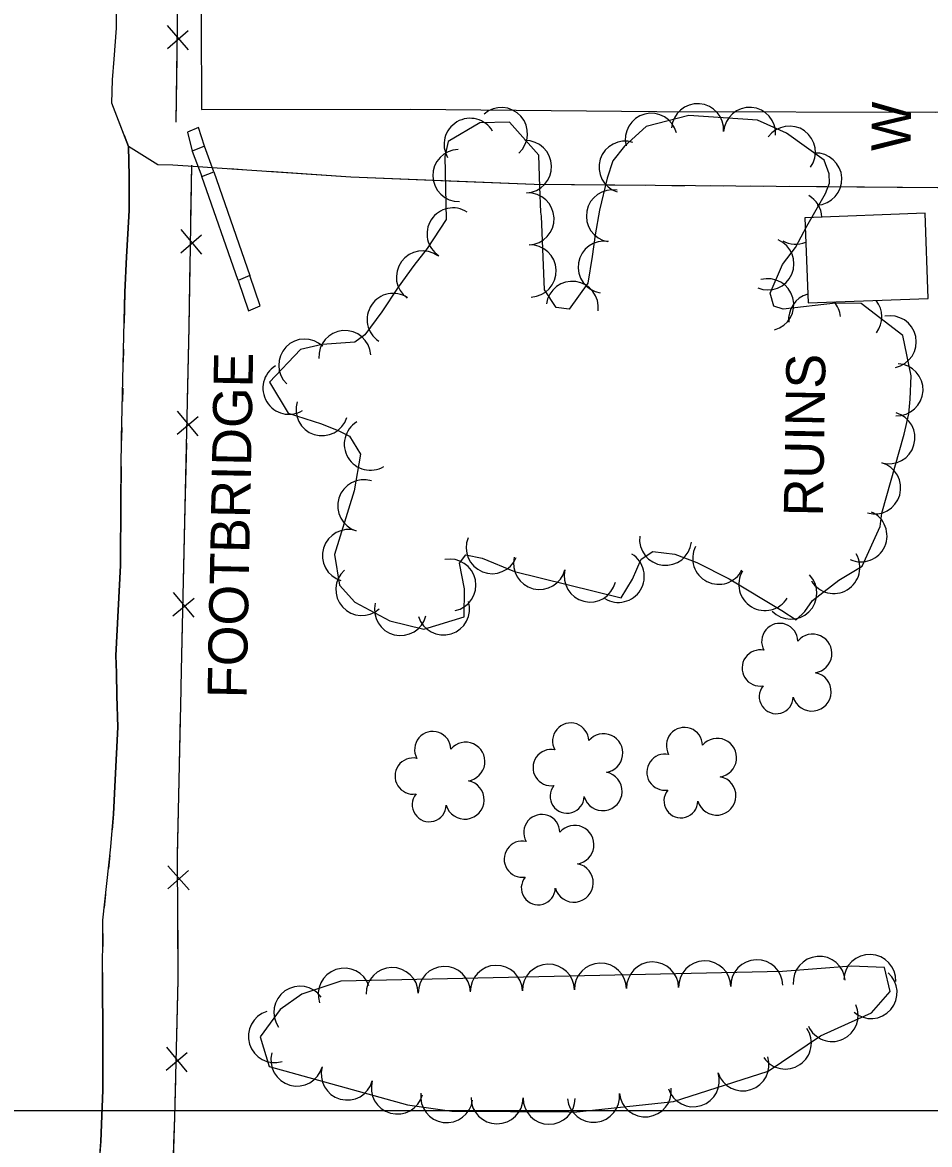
# Model space of a CAD drawing. Extents: x 591954 to 597000, y 198576 to 213500.
# Drawn here: x 594316.3 to 594455.6, y 209494.8 to 209666.9 of the extents above; entities that cross this region are included whole.
import ezdxf

# ---------------------------------------------------------------- set-up
doc = ezdxf.new("R2010")
doc.units = 0
for name, color, linetype in [('Level 10', 7, 'Continuous'), ('Level 12', 7, 'Continuous'), ('Level 15', 7, 'Continuous'), ('Level 17', 7, 'Continuous'), ('Level 18', 7, 'Continuous'), ('Level 19', 7, 'Continuous')]:
    doc.layers.add(name, color=color, linetype=linetype)

msp = doc.modelspace()

# ---------------------------------------------------------------- linework, layer by layer
at = {"layer": 'Level 10'}
msp.add_line((593000, 209500), (595000, 209500), dxfattribs=at)
msp.add_line((593000, 209500), (595000, 209500), dxfattribs=at)
at = {"layer": 'Level 12'}
msp.add_lwpolyline([(594454.86, 209637.7), (594436.39, 209636.98), (594436.89, 209623.9), (594455.36, 209624.61), (594454.86, 209637.7)], dxfattribs=at)
at = {"layer": 'Level 15'}
for p, q in [((594338.53, 209662.95), (594341.73, 209665.7)), ((594341.76, 209662.73), (594338.57, 209666.49)), ((594340.57, 209631.61), (594343.79, 209634.36)), ((594343.81, 209631.4), (594340.63, 209635.16)), ((594343.25, 209603.53), (594340.1, 209607.32)), ((594340.02, 209603.77), (594343.25, 209606.49)), ((594342.63, 209575.68), (594339.47, 209579.46)), ((594339.39, 209575.92), (594342.63, 209578.64)), ((594341.86, 209533.86), (594338.6, 209537.56)), ((594338.62, 209534.01), (594341.77, 209536.82)), ((594338.35, 209506.2), (594341.58, 209508.92)), ((594341.58, 209505.95), (594338.43, 209509.75))]:
    msp.add_line(p, q, dxfattribs=at)
for points in [[(594339.87, 209651.64), (594341.13, 209741.72)], [(594339.87, 209651.64), (594340.01, 209661.59)], [(594343.78, 209653.58), (594375.88, 209653.63), (594413.7, 209653.28), (594456.42, 209653.16), (594501.42, 209653.42)], [(594343.8, 209643.31), (594345.65, 209644.03), (594344.25, 209647.95), (594342.32, 209647.21), (594343.8, 209643.31)], [(594340.64, 209564.6), (594340.65, 209564.89), (594340.7, 209567.51), (594341.89, 209620.17), (594342.28, 209645.02)], [(594342.15, 209636.84), (594342.28, 209645.02)], [(594341.89, 209620.31), (594342.05, 209630.26)], [(594351.18, 209628.13), (594349.4, 209627.35)], [(594349.4, 209627.35), (594350.96, 209622.71), (594352.77, 209623.47), (594351.18, 209628.13)], [(594341.64, 209608.99), (594341.89, 209620.17), (594341.89, 209620.31)], [(594341.27, 209592.45), (594341.49, 209602.41)], [(594341.01, 209581.14), (594341.27, 209592.45)], [(594340.64, 209564.6), (594340.65, 209564.89), (594340.7, 209567.51), (594340.86, 209574.55)], [(594336.96, 209327.78), (594336.96, 209340.99), (594337.63, 209398.96), (594338.69, 209428.24), (594339.51, 209452.23), (594338.81, 209471.16), (594339.67, 209498.97), (594340.18, 209520.08), (594340.09, 209539.05), (594340.64, 209564.6)], [(594340.34, 209550.59), (594340.55, 209560.54)], [(594340.1, 209539.27), (594340.34, 209550.59)], [(594340.17, 209522.73), (594340.12, 209532.69)], [(594339.97, 209511.41), (594340.18, 209520.08), (594340.17, 209522.73)], [(594339.54, 209494.88), (594339.67, 209498.97), (594339.81, 209504.83)], [(594339.2, 209483.56), (594339.54, 209494.88)]]:
    msp.add_lwpolyline(points, dxfattribs=at)
at = {"layer": 'Level 17'}
for points in [[(594345.26, 209738.83), (594343.69, 209680.84), (594343.78, 209653.58)], [(594344.25, 209647.95), (594343.31, 209650.83), (594341.64, 209650.11), (594342.32, 209647.21)], [(594349.4, 209627.35), (594343.8, 209643.31)], [(594345.65, 209644.03), (594351.18, 209628.13)]]:
    msp.add_lwpolyline(points, dxfattribs=at)
at = {"layer": 'Level 18'}
for points in [[(594431.09, 209625.41), (594432.97, 209629.79), (594434.99, 209632.39), (594436.72, 209635.69), (594439.58, 209640.68), (594440.2, 209642.3), (594440.14, 209643.7), (594439.38, 209645.81), (594433.58, 209649.96), (594429.14, 209651.93), (594418.61, 209652.68), (594412.02, 209650.96), (594408.71, 209647.95), (594406.91, 209645.72), (594406.06, 209643.07), (594404.89, 209638.15), (594404.19, 209634.34), (594403.75, 209631.01), (594403.1, 209626.96), (594400.22, 209622.95), (594398.2, 209623.22), (594396.44, 209625.94), (594395.98, 209637.21), (594395.86, 209637.81), (594395.71, 209641.72), (594395.57, 209646.57), (594391.08, 209651.62), (594386.51, 209651.54), (594381.66, 209648.69), (594381.11, 209646.38), (594381.35, 209636.73), (594378.44, 209632.25), (594376.38, 209629.63), (594373.97, 209626.34), (594371.45, 209622.53), (594368.87, 209618.99), (594367.33, 209617.89), (594362.31, 209617.51), (594358.99, 209616.74), (594354.19, 209611.75), (594357.09, 209606.99), (594362.2, 209605.37), (594364.87, 209604.29), (594366.5, 209603.48), (594368.17, 209600.71), (594367.19, 209595.07), (594364.21, 209585.31), (594364.95, 209580.63), (594367.32, 209577.99), (594372.68, 209575.13), (594377.88, 209573.84), (594384.09, 209575.73), (594384.16, 209580.07), (594383.36, 209584), (594384.37, 209585.26), (594386.87, 209584.73), (594391.82, 209582.73), (594408.21, 209578.68), (594409.94, 209581.52), (594411.28, 209584.61), (594413.04, 209585.77), (594416.42, 209585.38), (594419.8, 209584.1), (594424.77, 209581.58), (594432.85, 209576.7)], [(594432.85, 209576.7), (594435.07, 209575.3), (594436.38, 209576.57), (594437.58, 209578.24), (594441.63, 209581.36), (594445.23, 209583.54), (594447.95, 209589.6), (594448.2, 209591.68), (594451.65, 209603.75), (594452.36, 209606.87), (594452.6, 209609.17), (594452.75, 209612.7), (594451.45, 209618.89), (594445.05, 209623.8), (594441.12, 209623.87), (594433.1, 209622.94), (594431.63, 209623.43), (594431.09, 209625.41)], [(594432.98, 209521.32), (594365.15, 209519.86), (594359.17, 209517.84), (594355.83, 209515.49), (594352.79, 209511.29), (594354.17, 209506.78), (594375.41, 209500.86), (594382.2, 209499.93), (594400.19, 209499.79)], [(594400.19, 209499.79), (594400.95, 209499.78), (594416.23, 209501.4), (594430.77, 209506.06), (594438.8, 209511.48), (594443.1, 209513.41), (594446.66, 209515.02), (594449.48, 209518.27), (594448.61, 209521.97), (594443.54, 209522.15), (594432.98, 209521.32)]]:
    msp.add_lwpolyline(points, dxfattribs=at)
for centre, radius, start, end in [((594432.55, 209571.97), 2.78, 1.3946, 209.1675), ((594437.59, 209570.12), 2.97, 278.4237, 139.6575), ((594429.55, 209567.9), 2.78, 78.0716, 279.0826), ((594437.48, 209564.26), 2.97, 196.0745, 79.0477), ((594432.01, 209563.5), 2.61, 140.7797, 358.7123), ((594400.45, 209556.69), 2.78, 1.3946, 209.1675), ((594417.92, 209556), 2.78, 1.3946, 209.1675), ((594379.27, 209555.39), 2.78, 1.3946, 209.1675), ((594405.49, 209554.84), 2.97, 278.4237, 139.6575), ((594422.96, 209554.14), 2.97, 278.4237, 139.6575), ((594384.31, 209553.54), 2.97, 278.4237, 139.6575), ((594397.45, 209552.62), 2.78, 78.0716, 279.0826), ((594376.26, 209551.32), 2.78, 78.0716, 279.0826), ((594414.92, 209551.92), 2.78, 78.0716, 279.0826), ((594405.38, 209548.98), 2.97, 196.0745, 79.0477), ((594384.2, 209547.68), 2.97, 196.0745, 79.0477), ((594399.91, 209548.22), 2.61, 140.7797, 358.7123), ((594422.85, 209548.29), 2.97, 196.0745, 79.0477), ((594378.73, 209546.92), 2.61, 140.7797, 358.7123), ((594417.38, 209547.52), 2.61, 140.7797, 358.7123), ((594396.02, 209542.65), 2.78, 1.3946, 209.1675), ((594401.06, 209540.79), 2.97, 278.4237, 139.6575), ((594393.02, 209538.57), 2.78, 78.0716, 279.0826), ((594400.95, 209534.94), 2.97, 196.0745, 79.0477), ((594395.48, 209534.17), 2.61, 140.7797, 358.7123)]:
    msp.add_arc(centre, radius, start, end, dxfattribs=at)
for centre, major_axis, ratio, start_param, end_param in [((594389.82, 209649.89), (2.66, -2.99), 0.999995, 0, 3.141325), ((594412.83, 209649.01), (3.95, -0.62), 0.999939, 0.411865, 3.55319), ((594419.94, 209650.49), (2.27, -3.29), 0.999894, 0.897237, 4.038562), ((594427.92, 209649.92), (2.27, -3.29), 0.999894, 0.897237, 4.038562), ((594385.01, 209648.23), (4, 0.18), 0.999935, 0.48486, 3.626186), ((594434.04, 209647.05), (3.99, 0.2), 0.999977, 5.611308, 8.752634), ((594393.53, 209644.81), (-1.83, -3.56), 0.999991, 0.503881, 3.645206), ((594408.79, 209644.74), (-3.14, 2.47), 0.999817, 5.069469, 8.210794), ((594383.28, 209643.47), (3.86, 1.04), 0.999872, 1.331723, 4.473048), ((594438.08, 209642.91), (-3.96, -0.59), 0.999354, 1.471722, 4.613048), ((594406.86, 209637.26), (2.29, 3.28), 0.999981, 0.428359, 3.569684), ((594393.9, 209636.81), (-2.23, -3.32), 0.99999, 0.631294, 3.772619), ((594435.01, 209636.91), (-3.96, -0.57), 0.999912, 3.043116, 4.048899), ((594382.39, 209634.49), (3.85, 1.07), 0.999936, 0.723686, 3.865011), ((594394.22, 209628.81), (-2.23, -3.32), 0.99999, 0.631294, 3.772619), ((594405.61, 209629.41), (-3.57, 1.8), 0.999839, 5.020915, 8.162241), ((594430.74, 209629.91), (2.94, -2.71), 0.999753, 5.052104, 8.19343), ((594435.01, 209636.91), (-3.96, -0.57), 0.999912, 0.907573, 1.819359), ((594377.69, 209627.88), (1.41, 3.75), 0.999958, 6.010837, 9.152163), ((594400.69, 209623.23), (3.72, 1.47), 0.99995, 5.772272, 8.913597), ((594430.71, 209623.64), (3.96, -0.53), 0.999315, 5.111699, 8.253024), ((594373.2, 209621.38), (1.31, 3.78), 0.999961, 6.032019, 9.173345), ((594437.91, 209621.39), (3.99, -0.31), 0.999916, 1.917557, 3.333433), ((594437.91, 209621.39), (3.99, -0.31), 0.999916, 0.192108, 0.805967), ((594444.24, 209621.78), (3, -2.65), 0.999839, 0.069192, 1.406595), ((594449.51, 209617.94), (3.1, -2.53), 0.999844, 5.605073, 8.746398), ((594359.62, 209614.37), (3.99, 0.24), 0.999918, 0.74516, 3.886485), ((594365.78, 209615.67), (3.27, -2.3), 0.999922, 0.688437, 3.829763), ((594357.2, 209610.83), (-3.84, -1.13), 0.999984, 4.972561, 8.113886), ((594450.56, 209610.59), (3.82, -1.19), 0.999162, 4.970214, 8.111539), ((594362.27, 209607.54), (-3.99, 0.28), 0.999968, 6.046761, 9.188086), ((594449.32, 209603.22), (3.11, -2.51), 0.99985, 5.114007, 8.255332), ((594369.69, 209602.24), (3.32, 2.23), 0.999521, 1.525043, 4.666368), ((594447.12, 209595.53), (3.11, -2.51), 0.99985, 5.114007, 8.255332), ((594368.68, 209592.79), (1.17, 3.83), 0.999978, 0, 3.141325), ((594445.02, 209588.18), (2.35, -3.24), 0.999962, 5.234769, 8.376094), ((594366.34, 209585.14), (1.17, 3.83), 0.999978, 0, 3.141325), ((594388.4, 209586.37), (-2.01, -3.46), 0.998698, 4.853834, 7.995159), ((594415.02, 209587.65), (-0.94, -3.89), 0.997272, 4.832596, 7.973921), ((594423.18, 209584.74), (-2.97, 2.68), 0.999977, 0.267185, 3.40851), ((594381.91, 209580.62), (4, -0.02), 0.999948, 4.917409, 8.058734), ((594395.67, 209583.94), (-2.57, -3.06), 0.999829, 5.168672, 8.309998), ((594407.76, 209581.96), (2.86, -2.79), 0.999314, 4.938845, 8.08017), ((594440.85, 209583.33), (-2.48, -3.14), 0.999977, 5.92426, 9.065586), ((594368.38, 209579.94), (1.23, 3.8), 0.999979, 1.045437, 4.186762), ((594403.44, 209582.01), (-2.57, -3.06), 0.999829, 5.168672, 8.309998), ((594430.27, 209580.71), (-3.92, 0.8), 0.99998, 5.940973, 9.082298), ((594434.25, 209579.4), (-2.88, 2.78), 0.997091, 1.539529, 4.680854), ((594374.33, 209576.88), (-3.13, 2.49), 0.99996, 0.430689, 3.572014), ((594380.93, 209576.96), (-3, -2.65), 0.999938, 5.855552, 8.996878), ((594446.37, 209519.96), (3.99, -0.29), 0.998659, 0.038211, 3.179536), ((594365.69, 209517.84), (3.98, 0.45), 0.999972, 0.215056, 3.356381), ((594389.04, 209518.28), (2.43, -3.18), 0.999827, 0.939646, 4.080972), ((594397.04, 209518.45), (2.43, -3.18), 0.999827, 0.939646, 4.080972), ((594405.03, 209518.62), (2.43, -3.18), 0.999827, 0.939646, 4.080972), ((594413.03, 209518.8), (2.43, -3.18), 0.999827, 0.939646, 4.080972), ((594421.03, 209518.97), (2.43, -3.18), 0.999827, 0.939646, 4.080972), ((594429.02, 209519.14), (2.43, -3.18), 0.999827, 0.939646, 4.080972), ((594438.62, 209519.67), (3.9, 0.88), 0.998594, 6.140422, 9.281747), ((594373.05, 209517.94), (2.43, -3.18), 0.999827, 0.939646, 4.080972), ((594381.05, 209518.11), (2.43, -3.18), 0.999827, 0.939646, 4.080972), ((594446.57, 209518.11), (-3.99, -0.3), 0.998431, 0.782909, 3.924234), ((594358.88, 209515.08), (3.99, -0.2), 0.999992, 0.663281, 3.804606), ((594440.59, 209514.58), (-3.82, 1.18), 0.997729, 0.722909, 3.864235), ((594354.96, 209511.37), (-3.3, 2.26), 0.999855, 5.611107, 8.752432), ((594433.41, 209510.37), (-3.8, -1.25), 0.998789, 0.27631, 3.417636), ((594358.43, 209507.76), (-3.11, 2.52), 0.99989, 0.40872, 3.550046), ((594426.9, 209507.01), (-3.72, -1.46), 0.99865, 6.220253, 9.361578), ((594366.14, 209505.62), (-3.11, 2.52), 0.99989, 0.40872, 3.550046), ((594419.28, 209504.57), (-3.72, -1.46), 0.99865, 6.220253, 9.361578), ((594373.84, 209503.47), (-3.11, 2.52), 0.99989, 0.40872, 3.550046), ((594411.91, 209503.04), (-4, -0.17), 0.998613, 0.062006, 3.203331), ((594381.43, 209502.15), (-3.37, 2.16), 0.999904, 0.4355, 3.576825), ((594389.15, 209501.97), (-3.84, 1.12), 0.999931, 0.275978, 3.417303), ((594397.15, 209501.9), (-3.84, 1.12), 0.999931, 0.275978, 3.417303), ((594403.95, 209502.2), (-4, -0.17), 0.998613, 0.062006, 3.203331)]:
    msp.add_ellipse(centre, major_axis=major_axis, ratio=ratio, start_param=start_param, end_param=end_param, dxfattribs=at)
at = {"layer": 'Level 19'}
for points in [[(594331.9, 209649.66), (594329.98, 209654.56), (594330.08, 209658.12), (594330.37, 209661.3), (594330.74, 209666.04), (594330.79, 209673.03), (594330.98, 209678.27)], [(594330.62, 209569.83), (594331.32, 209583.61), (594331.36, 209593.76), (594331.5, 209603.21), (594331.99, 209625.57), (594332.27, 209630.99), (594332.48, 209634.49), (594332.64, 209638.09), (594332.68, 209643.38), (594332.58, 209647.91), (594329.98, 209654.56), (594330.08, 209658.12), (594330.37, 209661.3), (594330.74, 209666.04), (594330.79, 209673.03)], [(594331.9, 209649.66), (594332.58, 209647.91), (594332.68, 209643.38), (594332.64, 209638.09), (594332.48, 209634.49), (594332.27, 209630.99), (594331.99, 209625.57), (594331.89, 209620.81)], [(594343.24, 209644.79), (594339.35, 209645.05), (594337.08, 209645.12), (594332.58, 209647.91)], [(594343.24, 209644.79), (594339.35, 209645.05), (594337.08, 209645.12), (594332.58, 209647.91)], [(594345.43, 209644.64), (594343.24, 209644.79)], [(594345.43, 209644.64), (594343.24, 209644.79)], [(594462.99, 209641.51), (594394.86, 209642.08), (594366.68, 209643.21), (594345.43, 209644.64)], [(594350.05, 209644.33), (594348.05, 209644.46)], [(594383, 209642.56), (594366.68, 209643.21), (594354.04, 209644.06)], [(594411.99, 209641.94), (594394.86, 209642.08), (594383, 209642.56)], [(594417.99, 209641.89), (594415.99, 209641.9)], [(594423.99, 209641.84), (594421.99, 209641.85)], [(594429.99, 209641.79), (594427.99, 209641.8)], [(594462.99, 209641.51), (594433.99, 209641.75)], [(594331.8, 209616.81), (594331.76, 209614.81)], [(594331.67, 209610.81), (594331.62, 209608.81)], [(594331.54, 209604.82), (594331.5, 209603.21), (594331.49, 209602.82)], [(594331.44, 209598.82), (594331.36, 209593.76), (594331.32, 209583.61), (594330.62, 209569.83)], [(594323.74, 209332.41), (594324.88, 209362.75), (594326.52, 209378.44), (594326.3, 209389.77), (594325.63, 209404.11), (594326.41, 209420.04), (594327.26, 209433.96), (594327.75, 209447.62), (594327.76, 209456.57), (594327.12, 209468.67), (594327.05, 209477.33), (594328.29, 209495.25), (594328.63, 209503.14), (594328.63, 209512.28), (594328.58, 209519.07), (594328.61, 209529.19), (594329.84, 209540.46), (594330.26, 209545.5), (594330.53, 209550.76), (594330.91, 209558.84), (594330.78, 209563.61), (594330.72, 209567.17), (594330.62, 209569.83)], [(594330.62, 209569.83), (594330.72, 209567.17), (594330.78, 209563.61), (594330.91, 209558.84), (594330.53, 209550.76), (594330.26, 209545.5), (594330.06, 209543.09)], [(594329.7, 209539.11), (594329.48, 209537.12)], [(594329.04, 209533.14), (594328.83, 209531.16)], [(594328.6, 209527.17), (594328.6, 209525.17)], [(594328.58, 209521.17), (594328.58, 209519.07), (594328.63, 209512.28), (594328.63, 209503.14), (594328.29, 209495.25), (594328.07, 209492.18)]]:
    msp.add_lwpolyline(points, dxfattribs=at)

# ---------------------------------------------------------------- texts
at = {"layer": 'Level 12'}
msp.add_text('RUINS', height=6, rotation=89.0006, dxfattribs=at).set_placement((594439.16, 209591.11))
at = {"layer": 'Level 15'}
for s, rotation, p in [('W', 89.144, (594452.61, 209647.14)), ('FOOTBRIDGE', 88.8928, (594350.68, 209563.22))]:
    msp.add_text(s, height=6, rotation=rotation, dxfattribs=at).set_placement(p)

doc.saveas('drawing.dxf')
